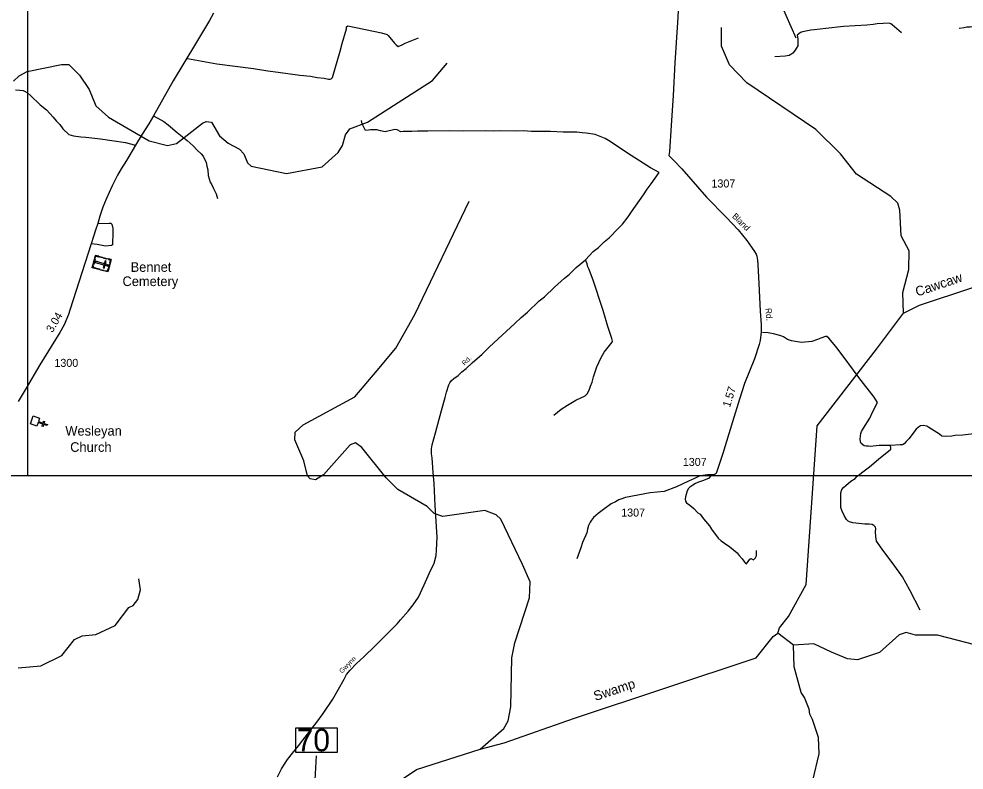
# Model space of a CAD drawing. Extents: x 2104537 to 2336408, y 34176 to 229611.
# Drawn here: x 2123451 to 2138207, y 75855 to 87577 of the extents above; entities that cross this region are included whole.
import ezdxf

# ---------------------------------------------------------------- set-up
doc = ezdxf.new("R2010")
doc.units = 0
for name, color, linetype in [('Exist Cultural Cemetery CELL', 7, 'Continuous'), ('Exist Cultural Cemetery Label', 7, 'Continuous'), ('Exist Cultural Church CELL', 7, 'Continuous'), ('Exist Cultural Church Label', 7, 'Continuous'), ('Exist Hydrographic Creek Single Shore', 7, 'Continuous'), ('Exist Hydrographic Misc Water Feature', 7, 'Continuous'), ('Exist Road Non-System Type 51', 7, 'Continuous'), ('Exist Road Non-System Type 51 Label', 7, 'Continuous'), ('Exist Road Secondary Mileage Hundredths English Label', 7, 'Continuous'), ('Exist Road Secondary Structure Standard Bridge Number Label', 7, 'Continuous'), ('Exist Road Secondary Type 51 Attributed', 7, 'Continuous'), ('Exist Road Secondary Type 51 Label', 7, 'Continuous'), ('Exist Road Secondary Type 51 Number Label', 7, 'Continuous'), ('Map Preparation Inset Cut Line', 7, 'Continuous'), ('Old_Level_32', 7, 'Continuous')]:
    doc.layers.add(name, color=color, linetype=linetype)

msp = doc.modelspace()

# ---------------------------------------------------------------- linework, layer by layer
at = {"layer": 'Exist Cultural Cemetery CELL'}
for points in [[(2124891, 83820), (2124839, 83628), (2124594, 83694), (2124646, 83887)], [(2124642, 83828), (2124619, 83746), (2124608, 83749), (2124631, 83831)], [(2124637, 83855), (2124648, 83852), (2124654, 83873), (2124693, 83862), (2124696, 83873), (2124646, 83887)], [(2124713, 83868), (2124755, 83857), (2124752, 83846), (2124710, 83857)], [(2124778, 83851), (2124820, 83840), (2124817, 83829), (2124775, 83840)], [(2124850, 83832), (2124847, 83821), (2124878, 83812), (2124867, 83773), (2124878, 83770), (2124891, 83820)], [(2124602, 83726), (2124613, 83723), (2124608, 83702), (2124647, 83692), (2124644, 83681), (2124594, 83694)], [(2124835, 83723), (2124839, 83741), (2124644, 83794), (2124639, 83776)], [(2124666, 83687), (2124708, 83675), (2124705, 83664), (2124663, 83676)], [(2124815, 83799), (2124797, 83803), (2124766, 83690), (2124784, 83685)], [(2124797, 83639), (2124800, 83650), (2124832, 83642), (2124842, 83681), (2124853, 83678), (2124839, 83628)], [(2124872, 83749), (2124858, 83699), (2124847, 83702), (2124861, 83752)], [(2124730, 83669), (2124772, 83658), (2124769, 83647), (2124727, 83658)]]:
    msp.add_lwpolyline(points, close=True, dxfattribs=at)
at = {"layer": 'Exist Cultural Church CELL'}
msp.add_lwpolyline([(2123772, 81348), (2123754, 81294), (2123827, 81270), (2123837, 81300), (2123852, 81295), (2123842, 81265), (2123899, 81246), (2123894, 81230), (2123837, 81249), (2123827, 81219), (2123811, 81224), (2123822, 81255), (2123749, 81279), (2123731, 81224), (2123630, 81258), (2123671, 81381)], close=True, dxfattribs=at)
at = {"layer": 'Exist Hydrographic Creek Single Shore'}
for points in [[(2123364, 86605), (2123455, 86689), (2123580, 86755), (2124113, 86866), (2124230, 86867), (2124397, 86700), (2124549, 86477), (2124649, 86219), (2124850, 86045), (2125485, 85672), (2125768, 85601), (2125910, 85634), (2126318, 85951), (2126376, 85976), (2126458, 85968), (2126584, 85752), (2126718, 85638), (2126894, 85546), (2126962, 85472), (2127019, 85330), (2127078, 85280), (2127628, 85164), (2128187, 85268), (2128435, 85493), (2128502, 85603), (2128552, 85770), (2128618, 85860), (2128892, 85963), (2129906, 86616), (2130137, 86884)], [(2137263, 82983), (2137512, 83109), (2138344, 83388), (2138869, 83506)], [(2135301, 77991), (2135326, 78075), (2135467, 78250), (2135740, 78750), (2135912, 81227), (2136840, 82423), (2137263, 82983)], [(2123437, 77449), (2123795, 77482), (2124120, 77643), (2124319, 77895), (2124436, 77952), (2124652, 77970), (2124951, 78112), (2125167, 78390), (2125233, 78422), (2125308, 78516), (2125348, 78666), (2125323, 78840)], [(2130651, 76181), (2131026, 76282), (2132124, 76667), (2134961, 77607), (2135227, 77939), (2135301, 77991)], [(2124491, 71070), (2125387, 72014), (2125609, 72439), (2125996, 73643), (2126977, 74231), (2127608, 74606), (2127889, 74760), (2127951, 74811), (2127986, 74850), (2128044, 74957), (2128217, 75118), (2128411, 75248), (2128532, 75312), (2128940, 75444), (2129196, 75550), (2129660, 75865), (2130651, 76181)]]:
    msp.add_lwpolyline(points, dxfattribs=at)
at = {"layer": 'Exist Hydrographic Misc Water Feature'}
msp.add_line((2135544, 77802), (2135301, 77991), dxfattribs=at)
for points in [[(2137263, 82983), (2137253, 83308), (2137343, 83667), (2137350, 83959), (2137224, 84191), (2137206, 84591), (2137172, 84700), (2137063, 84807), (2136529, 85156), (2136277, 85469), (2135892, 85851), (2134814, 86580), (2134546, 86861), (2134420, 87152), (2134419, 87444)], [(2130651, 76181), (2131024, 76505), (2131091, 76622), (2131132, 76841), (2131145, 77605), (2131194, 77840), (2131424, 78541), (2131432, 78791), (2131314, 79065), (2130977, 79771), (2130902, 79838), (2130727, 79904), (2130069, 79811), (2129935, 79860), (2129827, 79967), (2129367, 80232), (2129183, 80416), (2128806, 80889), (2128706, 80963), (2128623, 80929), (2128207, 80461), (2128083, 80385), (2128000, 80399), (2127958, 80449), (2127898, 80683), (2127756, 81008), (2127764, 81126), (2127888, 81241), (2128693, 81679), (2129042, 82089), (2129333, 82441), (2129630, 82966), (2130480, 84735)], [(2140539, 76974), (2139962, 77444), (2139803, 77634), (2139619, 77753), (2139435, 77819), (2139302, 77825), (2138535, 77770), (2137793, 77959), (2137451, 77959), (2137301, 78001), (2137193, 77967), (2136886, 77691), (2136545, 77573), (2136387, 77589), (2136136, 77695), (2135860, 77825), (2135544, 77802)], [(2135845, 75693), (2135943, 76111), (2135934, 76361), (2135841, 76645), (2135798, 76728), (2135790, 76803), (2135714, 76985), (2135664, 77068), (2135554, 77467), (2135544, 77802)]]:
    msp.add_lwpolyline(points, dxfattribs=at)
at = {"layer": 'Exist Road Non-System Type 51'}
for points in [[(2137232, 87361), (2137086, 87483), (2137062, 87501), (2137036, 87511), (2136848, 87498), (2136786, 87490), (2136690, 87481), (2136326, 87456), (2136048, 87428), (2135872, 87406), (2135816, 87401), (2135682, 87377), (2135654, 87367), (2135600, 87323)], [(2126083, 86959), (2126543, 86877), (2127114, 86802), (2127338, 86767), (2127500, 86748), (2127834, 86701), (2128002, 86682), (2128106, 86662), (2128216, 86651), (2128284, 86639), (2128310, 86637), (2128326, 86641), (2128346, 86665), (2128468, 87076), (2128496, 87192), (2128563, 87424), (2128567, 87452), (2128585, 87468), (2129113, 87360), (2129199, 87335), (2129217, 87319), (2129316, 87199), (2129342, 87172), (2129372, 87148), (2129434, 87172), (2129480, 87196), (2129687, 87283)], [(2141278, 87339), (2141136, 87339), (2141002, 87330), (2140874, 87336), (2140710, 87333), (2140360, 87335), (2140264, 87333), (2140166, 87340), (2139830, 87357), (2139452, 87391), (2139250, 87402), (2138922, 87435), (2138704, 87446), (2138664, 87446), (2138544, 87457), (2138396, 87455), (2138352, 87457), (2138300, 87450), (2138252, 87448), (2138210, 87438), (2138130, 87425)], [(2135600, 87323), (2135611, 87267), (2135613, 87155), (2135584, 87115), (2135570, 87089), (2135532, 87042), (2135500, 87020), (2135474, 87008), (2135412, 86996), (2135252, 86983)], [(2123397, 86470), (2123465, 86466), (2123515, 86458), (2123549, 86444), (2123587, 86422), (2123634, 86383), (2123784, 86235), (2123879, 86156), (2123983, 86046), (2124031, 85988), (2124088, 85927), (2124134, 85861), (2124230, 85773), (2124302, 85752), (2124416, 85736), (2124494, 85731), (2124725, 85703), (2124903, 85680), (2125113, 85649), (2125173, 85635), (2125269, 85608)], [(2125553, 86063), (2125711, 85976), (2125780, 85926), (2125922, 85805), (2126079, 85677), (2126173, 85594), (2126233, 85530), (2126297, 85474), (2126325, 85435), (2126374, 85335), (2126382, 85281), (2126398, 85223), (2126407, 85133), (2126435, 85029), (2126465, 84989), (2126490, 84929), (2126516, 84877), (2126528, 84845), (2126549, 84773)], [(2133448, 85179), (2133310, 85255), (2133009, 85447), (2132658, 85682), (2132606, 85712), (2132448, 85775), (2132309, 85794), (2132242, 85798), (2132159, 85808), (2131949, 85809), (2131748, 85820), (2131454, 85819), (2131327, 85828), (2131208, 85824), (2130967, 85829), (2130854, 85826), (2130736, 85831), (2130388, 85826), (2130167, 85829), (2129836, 85824), (2129676, 85825), (2129586, 85819), (2129450, 85818), (2129416, 85816), (2129355, 85846), (2129321, 85853), (2129170, 85815), (2129094, 85828), (2129037, 85846), (2129006, 85848), (2128942, 85846), (2128908, 85840), (2128862, 85835), (2128811, 85941), (2128797, 85989)], [(2132296, 83818), (2132418, 83945), (2132499, 84011), (2132587, 84096), (2132665, 84162), (2132814, 84309), (2132872, 84373), (2132961, 84489), (2133013, 84566), (2133204, 84830), (2133261, 84920), (2133323, 85001), (2133448, 85179)], [(2124682, 84385), (2124862, 84390), (2124884, 84388), (2124902, 84374), (2124919, 84308), (2124915, 84249), (2124910, 84050), (2124896, 84040), (2124804, 84032), (2124670, 84055), (2124580, 84067)], [(2127490, 75750), (2127551, 75876), (2127644, 76019), (2127720, 76121), (2127816, 76231), (2127885, 76324), (2128104, 76603), (2128203, 76737), (2128350, 76960), (2128531, 77274), (2128565, 77347), (2128620, 77415), (2128722, 77517), (2128837, 77624), (2128895, 77682), (2128957, 77736), (2129009, 77791), (2129218, 77995), (2129355, 78138), (2129407, 78202), (2129526, 78333), (2129604, 78433), (2129687, 78555), (2129778, 78748), (2129860, 78934), (2129933, 79082), (2129964, 79201), (2129972, 79287), (2129981, 79491), (2129951, 79986), (2129934, 80328), (2129917, 80498), (2129914, 80578), (2129904, 80728), (2129892, 80788), (2129893, 80832), (2129891, 80870), (2129905, 80930), (2129956, 81116), (2130047, 81467), (2130104, 81667), (2130125, 81753), (2130165, 81869), (2130181, 81899), (2130205, 81932), (2130242, 81964), (2130306, 82012), (2130364, 82072), (2130434, 82123), (2130527, 82211), (2130683, 82347), (2130798, 82458), (2131195, 82824), (2131290, 82916), (2131390, 83002), (2131575, 83175), (2131657, 83242), (2131812, 83390), (2131971, 83533), (2132041, 83591), (2132151, 83700), (2132296, 83818)], [(2131803, 81395), (2131918, 81489), (2132014, 81551), (2132148, 81628), (2132291, 81693), (2132309, 81709), (2132327, 81733), (2132359, 81801), (2132375, 81847), (2132402, 81909), (2132420, 81991), (2132473, 82149), (2132535, 82284), (2132588, 82374), (2132714, 82532), (2132716, 82550), (2132709, 82592), (2132647, 82776), (2132608, 82900), (2132574, 83026), (2132551, 83088), (2132423, 83483), (2132355, 83665), (2132331, 83709), (2132320, 83755), (2132296, 83818)], [(2137060, 80919), (2136880, 80921), (2136740, 80906), (2136713, 80910), (2136676, 80910), (2136648, 80914), (2136600, 80952), (2136592, 80975), (2136586, 81023), (2136594, 81105), (2136607, 81141), (2136635, 81189), (2136736, 81346), (2136780, 81448), (2136836, 81550), (2136844, 81575), (2136853, 81592), (2136801, 81674), (2136562, 81979), (2136481, 82095), (2136318, 82312), (2136204, 82464), (2136097, 82597), (2136067, 82621), (2136043, 82619), (2135971, 82594), (2135919, 82572), (2135831, 82544), (2135669, 82529), (2135513, 82552), (2135451, 82572), (2135389, 82618), (2135363, 82628), (2135333, 82634), (2135233, 82661), (2135149, 82677), (2135061, 82684)], [(2138402, 81105), (2138187, 81080), (2138070, 81076), (2138016, 81068), (2137924, 81061), (2137862, 81065), (2137822, 81095), (2137659, 81202), (2137625, 81220), (2137567, 81230), (2137527, 81228), (2137493, 81207), (2137461, 81175), (2137346, 81025), (2137304, 80984), (2137272, 80944), (2137246, 80930), (2137210, 80932), (2137060, 80919)], [(2137521, 78352), (2137362, 78661), (2137245, 78870), (2137098, 79076), (2136953, 79267), (2136841, 79429), (2136827, 79500), (2136826, 79572), (2136830, 79617), (2136822, 79647), (2136798, 79672), (2136774, 79688), (2136724, 79694), (2136656, 79694), (2136468, 79713), (2136418, 79727), (2136400, 79739), (2136373, 79765), (2136333, 79830), (2136303, 79896), (2136293, 79922), (2136285, 79954), (2136281, 79984), (2136284, 80182), (2136301, 80234), (2136323, 80262), (2136361, 80298), (2136441, 80361), (2136505, 80407), (2136538, 80439), (2136576, 80465), (2136604, 80491), (2136730, 80588), (2136871, 80707), (2137031, 80835), (2137062, 80865), (2137066, 80881), (2137060, 80919)], [(2134253, 80449), (2134217, 80407), (2134125, 80367), (2134059, 80348), (2134013, 80328), (2133971, 80302), (2133928, 80270), (2133906, 80248), (2133886, 80212), (2133858, 80119), (2133854, 80086), (2133860, 80049), (2133873, 80024), (2133925, 79988), (2133987, 79938), (2134049, 79868), (2134087, 79847), (2134140, 79777), (2134232, 79667), (2134262, 79613), (2134369, 79474), (2134415, 79434), (2134469, 79398), (2134549, 79337), (2134662, 79243), (2134694, 79201), (2134742, 79153), (2134786, 79094), (2134796, 79084), (2134808, 79076), (2134864, 79146), (2134878, 79158), (2134920, 79136), (2134952, 79166), (2134962, 79186), (2134968, 79210), (2134964, 79280)]]:
    msp.add_lwpolyline(points, dxfattribs=at)
at = {"layer": 'Exist Road Secondary Structure Standard Bridge Number Label'}
msp.add_line((2128033, 75021), (2128097, 76075), dxfattribs=at)
msp.add_lwpolyline([(2127774, 76512), (2128418, 76512), (2128418, 76130), (2127774, 76130)], close=True, dxfattribs=at)
at = {"layer": 'Exist Road Secondary Type 51 Attributed'}
for points in [[(2134591, 91972), (2134593, 91513), (2134601, 91258), (2134598, 91189), (2134596, 91058), (2134593, 90705), (2134598, 90467), (2134606, 90389), (2134617, 90313), (2134638, 90227), (2134664, 90153), (2134740, 89960), (2134847, 89615), (2134923, 89403), (2134951, 89298), (2134964, 89225), (2134985, 89053), (2135029, 88747), (2135050, 88618), (2135081, 88490), (2135115, 88394), (2135186, 88203), (2135424, 87635), (2135578, 87280)], [(2126488, 87669), (2126427, 87551), (2126209, 87188), (2125861, 86610), (2125553, 86063), (2125481, 85939), (2125376, 85778), (2125269, 85608), (2125128, 85369), (2125049, 85238), (2124989, 85141), (2124906, 84974), (2124813, 84766), (2124763, 84640), (2124716, 84499), (2124682, 84385), (2124645, 84281), (2124617, 84181), (2124580, 84067), (2124248, 83034), (2124225, 82964), (2124155, 82801), (2124092, 82681), (2123779, 82178), (2123562, 81813), (2123439, 81608)], [(2133742, 87704), (2133735, 87521), (2133693, 86890), (2133664, 86381), (2133632, 85912), (2133608, 85510), (2133596, 85447)], [(2133596, 85447), (2133683, 85361), (2133800, 85236), (2134188, 84797), (2134495, 84481), (2134680, 84284), (2134814, 84117), (2134889, 84014), (2134934, 83949), (2134962, 83904), (2134972, 83873), (2134983, 83810), (2134985, 83744), (2135002, 83446), (2135023, 83015), (2135039, 82809), (2135037, 82693), (2135023, 82558), (2135009, 82497), (2134936, 82271), (2134779, 81889), (2134702, 81641), (2134594, 81289), (2134441, 80793), (2134349, 80514), (2134335, 80484), (2134319, 80472), (2134298, 80463), (2134265, 80463), (2134200, 80461), (2134129, 80451), (2134073, 80439), (2133997, 80406), (2133904, 80362), (2133718, 80275), (2133526, 80200), (2133307, 80181), (2132922, 80109), (2132850, 80085), (2132816, 80071), (2132765, 80041), (2132699, 80009), (2132597, 79938), (2132493, 79861), (2132423, 79797), (2132392, 79757), (2132369, 79724), (2132346, 79674), (2132329, 79612), (2132315, 79557), (2132248, 79404), (2132223, 79322), (2132162, 79151)]]:
    msp.add_lwpolyline(points, dxfattribs=at)
at = {"layer": 'Map Preparation Inset Cut Line'}
for points in [[(2163450, 80447), (2123592, 80447), (2123592, 124595), (2166610, 124595), (2166610, 99632), (2163450, 99632)], [(2116896, 80446), (2116896, 37236), (2173491, 37236), (2173491, 50351), (2187500, 54766), (2187500, 55965), (2187500, 80447)]]:
    msp.add_lwpolyline(points, close=True, dxfattribs=at)

# ---------------------------------------------------------------- texts
at = {"layer": 'Exist Cultural Cemetery Label'}
for s, p in [('Bennet', (2125195, 83630)), ('Cemetery', (2125068, 83408))]:
    msp.add_text(s, height=150, dxfattribs=at).set_placement(p)
at = {"layer": 'Exist Cultural Church Label'}
for s, p in [('Wesleyan', (2124176, 81074)), ('Church', (2124251, 80821))]:
    msp.add_text(s, height=150, dxfattribs=at).set_placement(p)
at = {"layer": 'Exist Road Non-System Type 51 Label'}
for s, rotation, p in [('Rd.', 43.3748, (2130407, 82165)), ('Gwynn', 45.2703, (2128495, 77358))]:
    msp.add_text(s, height=75, rotation=rotation, dxfattribs=at).set_placement(p)
at = {"layer": 'Exist Road Secondary Mileage Hundredths English Label'}
for s, rotation, p in [('3.04', 59.3605, (2123973, 82671)), ('1.57', 72.7914, (2134552, 81506))]:
    msp.add_text(s, height=125, rotation=rotation, dxfattribs=at).set_placement(p)
at = {"layer": 'Exist Road Secondary Structure Standard Bridge Number Label'}
msp.add_text('70', height=350, dxfattribs=at).set_placement((2127787, 76149))
at = {"layer": 'Exist Road Secondary Type 51 Label'}
for s, rotation, p in [('Bland', 315.2864, (2134578, 84489)), ('Rd.', 275.0993, (2135104, 83060))]:
    msp.add_text(s, height=95, rotation=rotation, dxfattribs=at).set_placement(p)
at = {"layer": 'Exist Road Secondary Type 51 Number Label'}
for s, p in [('1307', (2134263, 84946)), ('1300', (2124005, 82147)), ('1307', (2133816, 80601)), ('1307', (2132854, 79811))]:
    msp.add_text(s, height=125, dxfattribs=at).set_placement(p)
at = {"layer": 'Old_Level_32'}
for s, rotation, p in [('Cawcaw', 18.5526, (2137476, 83243)), ('Swamp', 18.3182, (2132452, 76933))]:
    msp.add_text(s, height=150, rotation=rotation, dxfattribs=at).set_placement(p)

doc.saveas('drawing.dxf')
